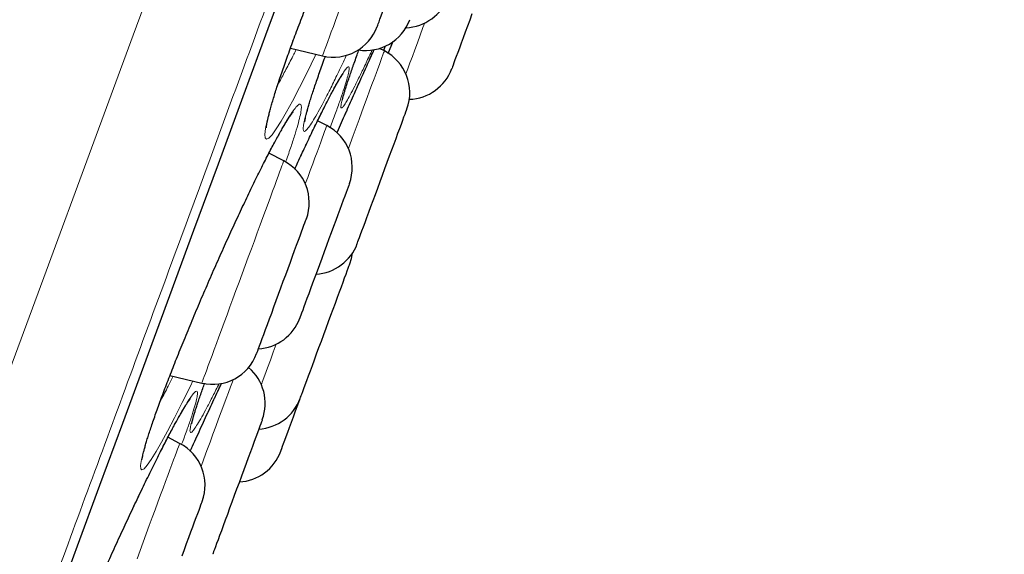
# Model space of a CAD drawing. Header units: millimetres. Extents: x 8 to 976, y 12 to 967.
# Tile 343 of 351: x 706.24 to 716.72, y 793.68 to 799.37. Entities that reach past the tile are written whole.
import ezdxf

# ---------------------------------------------------------------- set-up
doc = ezdxf.new("R2010")
doc.units = ezdxf.units.MM

msp = doc.modelspace()

# ---------------------------------------------------------------- linework, layer by layer
at = {"color": 7, "linetype": 'Continuous', "lineweight": 30}
for p, q in [((710.161, 799.016), (710.215, 799.145)), ((709.12, 799.07), (709.462, 798.99)), ((710.121, 799.043), (710.07, 799.069)), ((710.129, 799.094), (710.111, 799.048)), ((709.708, 798.375), (709.713, 798.387)), ((709.713, 798.387), (709.719, 798.4)), ((709.508, 798.247), (709.41, 798.298)), ((709.05, 797.871), (708.891, 797.952)), ((707.838, 795.587), (708.177, 795.507)), ((707.94, 794.864), (707.816, 794.929))]:
    msp.add_line(p, q, dxfattribs=at)
at = {"color": 252, "linetype": 'Continuous', "lineweight": 0}
for p, q in [((709.868, 798.735), (709.887, 798.777)), ((708.38, 795.49), (708.387, 795.504))]:
    msp.add_line(p, q, dxfattribs=at)
at = {"color": 252, "linetype": 'Continuous', "lineweight": 0, "flags": 128}
for points in [[(705.201, 793.124), (705.631, 794.287), (706.073, 795.487), (706.52, 796.698), (706.978, 797.94), (707.447, 799.21), (707.925, 800.506), (708.42, 801.85), (708.924, 803.215), (709.435, 804.599), (709.951, 806), (710.473, 807.414), (710.989, 808.814), (711.509, 810.221), (712.03, 811.634), (712.552, 813.049), (713.083, 814.49)], [(706.612, 793.124), (706.847, 793.76), (707.086, 794.408), (707.33, 795.07), (707.579, 795.743), (707.831, 796.428), (708.088, 797.124), (708.349, 797.831), (708.613, 798.547), (708.881, 799.274), (709.152, 800.009), (709.427, 800.753), (709.704, 801.505), (709.985, 802.265), (710.268, 803.032), (710.553, 803.805), (710.84, 804.585), (711.13, 805.37), (711.421, 806.16)], [(709.462, 798.99), (709.463, 798.992), (709.467, 799.001), (709.472, 799.017), (709.481, 799.039), (709.491, 799.068), (709.504, 799.103), (709.519, 799.144), (709.537, 799.192), (709.556, 799.244), (709.578, 799.302), (709.601, 799.366), (709.626, 799.433), (709.652, 799.505), (709.68, 799.581)], [(709.391, 799.006), (709.384, 798.991), (709.299, 798.814), (709.218, 798.652), (709.143, 798.508), (709.08, 798.393), (709.023, 798.295), (708.97, 798.211), (708.925, 798.15), (708.89, 798.114), (708.866, 798.103), (708.852, 798.116), (708.848, 798.154), (708.856, 798.216), (708.873, 798.302), (708.901, 798.411), (708.939, 798.539), (708.986, 798.687), (709.042, 798.852), (709.106, 799.033), (709.177, 799.226), (709.255, 799.43)], [(710.551, 799.34), (710.532, 799.29), (710.502, 799.208), (710.473, 799.129), (710.445, 799.053), (710.419, 798.982), (710.394, 798.914), (710.37, 798.851), (710.351, 798.798)], [(709.738, 798.003), (709.757, 798.054), (709.789, 798.141), (709.821, 798.227), (709.852, 798.311), (709.882, 798.393), (709.91, 798.471), (709.938, 798.546), (709.964, 798.617), (709.989, 798.683), (710.012, 798.745), (710.033, 798.802), (710.051, 798.853), (710.068, 798.899), (710.083, 798.939), (710.095, 798.972), (710.105, 799), (710.113, 799.02), (710.118, 799.034), (710.121, 799.042), (710.121, 799.043)], [(708.082, 795.529), (708.056, 795.475), (707.969, 795.298), (707.887, 795.136), (707.812, 794.993), (707.748, 794.876), (707.692, 794.778), (707.639, 794.693), (707.595, 794.631), (707.562, 794.594), (707.539, 794.582), (707.527, 794.594), (707.525, 794.63), (707.534, 794.691), (707.555, 794.776), (707.585, 794.882), (707.626, 795.009), (707.676, 795.155), (707.735, 795.318), (707.802, 795.497), (707.877, 795.689), (707.958, 795.891), (708.044, 796.101), (708.134, 796.317), (708.227, 796.534), (708.323, 796.752), (708.419, 796.968), (708.515, 797.178), (708.608, 797.379), (708.7, 797.571), (708.787, 797.748), (708.851, 797.877), (708.913, 797.996), (708.97, 798.104), (709.023, 798.199), (709.023, 798.199)], [(709.508, 798.247), (709.508, 798.247), (709.506, 798.241), (709.502, 798.229), (709.495, 798.21), (709.485, 798.185), (709.473, 798.153), (709.459, 798.115), (709.443, 798.071), (709.425, 798.021), (709.404, 797.965), (709.382, 797.905), (709.358, 797.839), (709.332, 797.77), (709.305, 797.696), (709.279, 797.626)], [(708.333, 795.929), (708.359, 796), (708.387, 796.074), (708.416, 796.152), (708.446, 796.234), (708.477, 796.317), (708.508, 796.403), (708.541, 796.491), (708.573, 796.58), (708.606, 796.669), (708.639, 796.758), (708.672, 796.847), (708.705, 796.936), (708.737, 797.022), (708.768, 797.107), (708.798, 797.189), (708.828, 797.269), (708.856, 797.345), (708.882, 797.418), (708.908, 797.486), (708.931, 797.55), (708.953, 797.609), (708.973, 797.662), (708.99, 797.71), (709.006, 797.752), (709.019, 797.788), (709.03, 797.818), (709.039, 797.841), (709.045, 797.858), (709.048, 797.868), (709.05, 797.871)], [(708.177, 795.507), (708.178, 795.508), (708.18, 795.515), (708.185, 795.528), (708.193, 795.549), (708.203, 795.575), (708.215, 795.609), (708.23, 795.648), (708.246, 795.694), (708.265, 795.745), (708.286, 795.801), (708.309, 795.863), (708.333, 795.929)], [(708.811, 795.489), (708.821, 795.517), (708.848, 795.591), (708.877, 795.669), (708.907, 795.75), (708.938, 795.834), (708.969, 795.92), (708.97, 795.92)], [(708.511, 795.544), (708.502, 795.52), (708.482, 795.465), (708.46, 795.406), (708.436, 795.342), (708.411, 795.273), (708.384, 795.2), (708.356, 795.124), (708.326, 795.044), (708.296, 794.961), (708.265, 794.876), (708.232, 794.789), (708.2, 794.701), (708.17, 794.619)], [(707.214, 793.678), (707.312, 793.893), (707.409, 794.103), (707.505, 794.304), (707.597, 794.496), (707.685, 794.675), (707.751, 794.805), (707.813, 794.925), (707.87, 795.033), (707.923, 795.13), (707.923, 795.13)], [(707.487, 793.635), (707.52, 793.724), (707.553, 793.814), (707.586, 793.902), (707.618, 793.989), (707.649, 794.075), (707.68, 794.158), (707.71, 794.238), (707.738, 794.316), (707.765, 794.389), (707.791, 794.459), (707.815, 794.524), (707.837, 794.584), (707.858, 794.64), (707.876, 794.689), (707.892, 794.733), (707.906, 794.771), (707.918, 794.803), (707.927, 794.828), (707.934, 794.847), (707.938, 794.859), (707.94, 794.864), (707.94, 794.864)]]:
    msp.add_lwpolyline(points, dxfattribs=at)
at = {"color": 7, "linetype": 'Continuous', "lineweight": 30, "flags": 128}
for points in [[(706.618, 793.136), (706.853, 793.772), (707.092, 794.42), (707.336, 795.081), (707.584, 795.754), (707.836, 796.438), (708.093, 797.134), (708.354, 797.84), (708.618, 798.556), (708.885, 799.282), (709.157, 800.017), (709.431, 800.761), (709.708, 801.512), (709.988, 802.272), (710.271, 803.038), (710.556, 803.811), (710.843, 804.59), (711.133, 805.374), (711.424, 806.163)], [(710.046, 799.303), (710.047, 799.306), (710.05, 799.315), (710.056, 799.33), (710.064, 799.352), (710.074, 799.38), (710.087, 799.414), (710.102, 799.454), (710.118, 799.499), (710.137, 799.549), (710.157, 799.603), (710.178, 799.662)], [(711.054, 799.436), (711.03, 799.369), (711.005, 799.304), (710.982, 799.241), (710.96, 799.181), (710.939, 799.125), (710.92, 799.073), (710.903, 799.025), (710.887, 798.983), (710.873, 798.946), (710.862, 798.915), (710.853, 798.89), (710.846, 798.872), (710.842, 798.86), (710.84, 798.854), (710.839, 798.854)], [(709.868, 797.088), (709.882, 797.126), (709.898, 797.169), (709.916, 797.217), (709.935, 797.269), (709.956, 797.326), (709.978, 797.386), (710.002, 797.449), (710.026, 797.515), (710.051, 797.582), (710.076, 797.651), (710.102, 797.72), (710.127, 797.789), (710.152, 797.858), (710.177, 797.925), (710.201, 797.99), (710.224, 798.052), (710.246, 798.111), (710.266, 798.166), (710.285, 798.217), (710.302, 798.264), (710.317, 798.305), (710.33, 798.34), (710.341, 798.37), (710.35, 798.394), (710.356, 798.411), (710.36, 798.421), (710.362, 798.425), (710.362, 798.425)], [(709.748, 797.63), (709.748, 797.629), (709.746, 797.623), (709.741, 797.61), (709.734, 797.591), (709.725, 797.565), (709.713, 797.534), (709.699, 797.496), (709.683, 797.453), (709.666, 797.405), (709.646, 797.353), (709.625, 797.296), (709.603, 797.236), (709.58, 797.173), (709.556, 797.107), (709.531, 797.04), (709.505, 796.971), (709.48, 796.902), (709.454, 796.833), (709.429, 796.764), (709.404, 796.697), (709.38, 796.632), (709.357, 796.57), (709.336, 796.511), (709.315, 796.456), (709.296, 796.405), (709.279, 796.358), (709.264, 796.317), (709.251, 796.282), (709.24, 796.252), (709.231, 796.228), (709.225, 796.211), (709.221, 796.201), (709.22, 796.197), (709.22, 796.197)], [(708.856, 796.076), (708.876, 796.131), (708.898, 796.19), (708.921, 796.252), (708.944, 796.317), (708.969, 796.384), (708.994, 796.452), (709.02, 796.521), (709.045, 796.591), (709.071, 796.659), (709.096, 796.727), (709.12, 796.793), (709.143, 796.856), (709.165, 796.916), (709.186, 796.973), (709.206, 797.026), (709.224, 797.074), (709.24, 797.118), (709.254, 797.155), (709.265, 797.187), (709.275, 797.213), (709.282, 797.233), (709.287, 797.246), (709.289, 797.253), (709.29, 797.253)], [(709.833, 796.992), (709.833, 796.993), (709.835, 796.999), (709.84, 797.012), (709.847, 797.031), (709.857, 797.057), (709.868, 797.088)], [(709.753, 796.776), (709.77, 796.833), (709.78, 796.889)], [(709.233, 795.367), (709.241, 795.388), (709.251, 795.416), (709.264, 795.449), (709.278, 795.488), (709.294, 795.533), (709.313, 795.582), (709.333, 795.636), (709.354, 795.693), (709.376, 795.755), (709.4, 795.819), (709.424, 795.885), (709.45, 795.953), (709.475, 796.022), (709.5, 796.091), (709.526, 796.16), (709.551, 796.228), (709.575, 796.294), (709.599, 796.358), (709.622, 796.42), (709.643, 796.478), (709.663, 796.532), (709.682, 796.582), (709.698, 796.627), (709.713, 796.666), (709.725, 796.7), (709.735, 796.728), (709.743, 796.75), (709.749, 796.765), (709.752, 796.774), (709.753, 796.776)], [(708.761, 795.82), (708.761, 795.82), (708.762, 795.824), (708.766, 795.834), (708.772, 795.851), (708.781, 795.874), (708.792, 795.903), (708.805, 795.939), (708.82, 795.979), (708.837, 796.025), (708.856, 796.076)], [(709.017, 794.78), (709.018, 794.783), (709.022, 794.793), (709.028, 794.81), (709.036, 794.833), (709.047, 794.862), (709.06, 794.897), (709.075, 794.938), (709.092, 794.984), (709.111, 795.035), (709.131, 795.09), (709.153, 795.148), (709.176, 795.21), (709.2, 795.275), (709.224, 795.342), (709.224, 795.343)], [(708.821, 795.116), (708.821, 795.115), (708.818, 795.108), (708.813, 795.094), (708.806, 795.074), (708.796, 795.047), (708.784, 795.015), (708.77, 794.976), (708.753, 794.932), (708.735, 794.884), (708.716, 794.83), (708.695, 794.773), (708.672, 794.712), (708.649, 794.649), (708.624, 794.583), (708.599, 794.515), (708.574, 794.446), (708.548, 794.377), (708.523, 794.308), (708.498, 794.24), (708.473, 794.173), (708.449, 794.109), (708.427, 794.047), (708.405, 793.988), (708.385, 793.934), (708.366, 793.883), (708.35, 793.838), (708.335, 793.798), (708.322, 793.763), (708.311, 793.734), (708.303, 793.712), (708.297, 793.696), (708.294, 793.686), (708.293, 793.684)], [(707.966, 793.666), (707.991, 793.733), (708.015, 793.799), (708.039, 793.861), (708.061, 793.921), (708.081, 793.977), (708.1, 794.029), (708.118, 794.077), (708.133, 794.119), (708.147, 794.155), (708.158, 794.186), (708.167, 794.211), (708.174, 794.229), (708.179, 794.241), (708.181, 794.246), (708.181, 794.247)]]:
    msp.add_lwpolyline(points, dxfattribs=at)
at = {"color": 7, "linetype": 'Continuous', "lineweight": 30}
for centre, radius, start, end in [((710.332, 799.789), 0.5, 272.2345, 339.7512), ((709.923, 799.547), 0.5, 260.9101, 339.7512), ((709.577, 799.476), 0.5, 256.7512, 339.7512), ((709.892, 798.598), 0.5, 339.7512, 62.7512), ((710.37, 799.027), 0.5, 271.9521, 339.7512), ((709.279, 797.803), 0.5, 339.7512, 62.7512), ((708.821, 797.426), 0.5, 339.7512, 62.7512), ((709.364, 797.165), 0.5, 273.3294, 339.7512), ((708.751, 796.37), 0.5, 273.3294, 339.7512), ((708.292, 795.993), 0.5, 256.7512, 339.7512), ((708.352, 795.29), 0.5, 339.7512, 49.6266), ((697.571, 799.655), 12.426, 339.6949, 339.8149), ((708.755, 795.516), 0.5, 273.3294, 339.7512), ((707.712, 794.42), 0.5, 339.7512, 62.7512), ((708.548, 794.953), 0.5, 273.3294, 339.7512)]:
    msp.add_arc(centre, radius, start, end, dxfattribs=at)
at = {"color": 252, "linetype": 'Continuous', "lineweight": 0}
for points, knots in [([(725.422, 844.404), (725.42, 844.398), (725.415, 844.386), (725.38, 844.291), (725.324, 844.138), (725.245, 843.923), (725.144, 843.65), (725.022, 843.32), (724.88, 842.934), (724.717, 842.492), (724.532, 841.991), (724.325, 841.431), (724.097, 840.812), (723.849, 840.139), (723.581, 839.412), (723.295, 838.638), (722.993, 837.82), (722.676, 836.959), (722.341, 836.053), (721.989, 835.098), (721.619, 834.094), (721.231, 833.042), (720.828, 831.951), (720.412, 830.823), (719.985, 829.666), (719.549, 828.484), (719.105, 827.279), (718.65, 826.048), (718.184, 824.783), (717.706, 823.488), (717.218, 822.164), (716.722, 820.821), (716.221, 819.463), (715.718, 818.1), (715.215, 816.734), (714.711, 815.369), (714.206, 813.999), (713.696, 812.618), (713.184, 811.228), (712.669, 809.833), (712.157, 808.444), (711.647, 807.062), (711.144, 805.7), (710.649, 804.359), (710.163, 803.041), (709.684, 801.741), (709.209, 800.454), (708.74, 799.182), (708.277, 797.928), (707.825, 796.703), (707.385, 795.509), (706.959, 794.355), (706.549, 793.242), (706.154, 792.172), (705.773, 791.14), (705.405, 790.143), (705.051, 789.182), (704.711, 788.261), (704.389, 787.387), (704.084, 786.561), (703.8, 785.791), (703.536, 785.076), (703.293, 784.417), (703.069, 783.811), (702.864, 783.255), (702.679, 782.751), (702.513, 782.303), (702.369, 781.913), (702.247, 781.582), (702.148, 781.313), (702.071, 781.105), (702.017, 780.958), (701.983, 780.865), (701.979, 780.854), (701.977, 780.848)], [0, 0, 0, 0, 0.014, 0.028, 0.042, 0.056, 0.0699999, 0.08375, 0.0975, 0.11125, 0.125, 0.139, 0.153, 0.167, 0.1809999, 0.1949999, 0.2087499, 0.2225, 0.23625, 0.25, 0.264, 0.278, 0.292, 0.306, 0.3199999, 0.33375, 0.3475, 0.36125, 0.375, 0.389, 0.4029999, 0.4169999, 0.4309999, 0.4449999, 0.4587499, 0.4725, 0.48625, 0.5, 0.5139999, 0.5279999, 0.542, 0.556, 0.5699999, 0.5837499, 0.5974999, 0.61125, 0.625, 0.639, 0.653, 0.6669999, 0.6809999, 0.6949999, 0.7087499, 0.7225, 0.73625, 0.75, 0.764, 0.778, 0.7919999, 0.8059999, 0.8199999, 0.8337499, 0.8475, 0.8612499, 0.875, 0.889, 0.903, 0.9169999, 0.9309999, 0.9449999, 0.9587499, 0.9724999, 0.98625, 1, 1, 1, 1]), ([(708.987, 798.686), (708.996, 798.701), (709.025, 798.753), (709.082, 798.86), (709.139, 798.969), (709.174, 799.039), (709.182, 799.056)], [0, 0, 0, 0, 0.150217, 0.517933, 0.886818, 1, 1, 1, 1]), ([(709.992, 799.055), (709.97, 799.008), (709.924, 798.908), (709.861, 798.778), (709.804, 798.663), (709.756, 798.57), (709.716, 798.501), (709.687, 798.455), (709.667, 798.433), (709.657, 798.437), (709.658, 798.465), (709.669, 798.517), (709.691, 798.594), (709.723, 798.693), (709.764, 798.813), (709.807, 798.935), (709.839, 799.022), (709.852, 799.056)], [0, 0, 0, 0, 0.062741, 0.131438, 0.200352, 0.26905, 0.337721, 0.406612, 0.475283, 0.544024, 0.612985, 0.681725, 0.750407, 0.819309, 0.887992, 0.956695, 1, 1, 1, 1]), ([(709.887, 798.777), (709.901, 798.809), (709.929, 798.872), (709.973, 798.968), (710, 799.027), (710.014, 799.058)], [0, 0, 0, 0, 0.319381, 0.638731, 1, 1, 1, 1]), ([(709.719, 799), (709.708, 798.976), (709.668, 798.89), (709.605, 798.76), (709.534, 798.615), (709.471, 798.493), (709.415, 798.389), (709.365, 798.303), (709.323, 798.238), (709.291, 798.197), (709.269, 798.181), (709.257, 798.19), (709.256, 798.223), (709.265, 798.282), (709.285, 798.363), (709.315, 798.467), (709.354, 798.592), (709.403, 798.738), (709.45, 798.87), (709.482, 798.958), (709.493, 798.987)], [0, 0, 0, 0, 0.024339, 0.084103, 0.143676, 0.198975, 0.254274, 0.314217, 0.374347, 0.43428, 0.493935, 0.553778, 0.61343, 0.673173, 0.733111, 0.792853, 0.852332, 0.911998, 0.971476, 1, 1, 1, 1]), ([(709.287, 798.044), (709.314, 798.1), (709.368, 798.212), (709.441, 798.363), (709.509, 798.499), (709.571, 798.617), (709.625, 798.716), (709.67, 798.792), (709.705, 798.844), (709.729, 798.872), (709.744, 798.875), (709.747, 798.854), (709.74, 798.808), (709.722, 798.739), (709.694, 798.646), (709.656, 798.533), (709.608, 798.398), (709.569, 798.294), (709.545, 798.231), (709.543, 798.224)], [0, 0, 0, 0, 0.0601194, 0.1204162, 0.180538, 0.2430837, 0.3058332, 0.3683808, 0.430808, 0.4934346, 0.5558647, 0.6183805, 0.6810967, 0.7436131, 0.8058824, 0.8683489, 0.9306145, 0.9930312, 1, 1, 1, 1]), ([(709.023, 798.199), (709.042, 798.233), (709.081, 798.301), (709.13, 798.377), (709.172, 798.435), (709.204, 798.47), (709.226, 798.481), (709.237, 798.467), (709.238, 798.428), (709.228, 798.366), (709.207, 798.28), (709.176, 798.173), (709.134, 798.043), (709.098, 797.937), (709.073, 797.87), (709.069, 797.858)], [0, 0, 0, 0, 0.0791255, 0.1584822, 0.2376095, 0.3204206, 0.4034965, 0.4863061, 0.5689006, 0.65176, 0.7343563, 0.8170267, 0.8999655, 0.9826348, 1, 1, 1, 1]), ([(709.708, 798.377), (709.71, 798.381), (709.714, 798.39), (709.718, 798.398), (709.72, 798.402)], [0, 0, 0, 0, 0.500538, 1, 1, 1, 1]), ([(709.167, 797.785), (709.185, 797.823), (709.226, 797.913), (709.265, 797.996), (709.287, 798.044)], [0, 0, 0, 0, 0.432705, 1, 1, 1, 1]), ([(707.734, 795.313), (707.74, 795.324), (707.77, 795.379), (707.816, 795.467), (707.857, 795.55), (707.872, 795.579)], [0, 0, 0, 0, 0.147493, 0.703188, 1, 1, 1, 1]), ([(708.362, 795.502), (708.339, 795.456), (708.292, 795.361), (708.23, 795.243), (708.176, 795.143), (708.13, 795.065), (708.094, 795.011), (708.069, 794.981), (708.054, 794.976), (708.049, 794.996), (708.056, 795.04), (708.073, 795.108), (708.1, 795.198), (708.139, 795.312), (708.175, 795.415), (708.201, 795.485), (708.208, 795.504)], [0, 0, 0, 0, 0.071007, 0.146388, 0.22142, 0.296691, 0.371718, 0.446885, 0.522293, 0.597459, 0.672296, 0.747369, 0.822205, 0.897081, 0.972198, 1, 1, 1, 1]), ([(708.054, 794.782), (708.068, 794.813), (708.107, 794.9), (708.17, 795.038), (708.243, 795.196), (708.313, 795.348), (708.358, 795.443), (708.38, 795.49)], [0, 0, 0, 0, 0.121459, 0.3406691, 0.5607319, 0.7807883, 1, 1, 1, 1]), ([(707.923, 795.13), (707.942, 795.164), (707.981, 795.234), (708.03, 795.313), (708.07, 795.373), (708.101, 795.41), (708.122, 795.424), (708.132, 795.413), (708.131, 795.377), (708.118, 795.317), (708.095, 795.235), (708.062, 795.13), (708.017, 795.003), (707.983, 794.909), (707.961, 794.853), (707.96, 794.852)], [0, 0, 0, 0, 0.08038, 0.160992, 0.241373, 0.325413, 0.409723, 0.493764, 0.577567, 0.661638, 0.745444, 0.82933, 0.913487, 0.99737, 1, 1, 1, 1])]:
    msp.add_open_spline(points, degree=3, knots=knots, dxfattribs=at)
at = {"color": 7, "linetype": 'Continuous', "lineweight": 30}
for points, knots in [([(708.865, 798.225), (708.865, 798.225), (708.865, 798.224), (708.865, 798.229), (708.866, 798.239), (708.868, 798.256), (708.872, 798.279), (708.879, 798.309), (708.887, 798.345), (708.898, 798.389), (708.911, 798.439), (708.927, 798.494), (708.946, 798.556), (708.966, 798.622), (708.989, 798.693), (709.015, 798.769), (709.042, 798.849), (709.071, 798.933), (709.102, 799.019), (709.134, 799.109), (709.168, 799.201), (709.204, 799.296), (709.242, 799.394), (709.281, 799.495), (709.321, 799.598), (709.363, 799.703), (709.406, 799.81), (709.45, 799.918), (709.495, 800.026), (709.54, 800.134), (709.585, 800.241), (709.63, 800.346), (709.675, 800.45), (709.72, 800.552), (709.764, 800.653), (709.809, 800.752), (709.853, 800.849), (709.897, 800.945), (709.941, 801.038), (709.984, 801.129), (710.026, 801.217), (710.067, 801.301), (710.106, 801.381), (710.144, 801.457), (710.181, 801.527), (710.216, 801.593), (710.248, 801.653), (710.273, 801.699), (710.297, 801.742), (710.32, 801.78), (710.345, 801.821), (710.366, 801.855), (710.385, 801.883), (710.4, 801.904), (710.411, 801.918), (710.418, 801.926), (710.421, 801.929), (710.42, 801.928), (710.42, 801.928)], [0, 0, 0, 0, 0.0036917, 0.0150896, 0.0279799, 0.0419525, 0.057282, 0.073746, 0.0911265, 0.1092119, 0.1278278, 0.1468312, 0.1661105, 0.1855759, 0.2051579, 0.2247926, 0.2444292, 0.2640199, 0.283537, 0.3029579, 0.3222189, 0.3415987, 0.3611862, 0.3809503, 0.4008606, 0.4208792, 0.4409719, 0.4610909, 0.4811851, 0.5012114, 0.5211314, 0.5409122, 0.5605294, 0.5799651, 0.5993064, 0.6188357, 0.6384975, 0.6582742, 0.6781439, 0.6980787, 0.718046, 0.7380113, 0.7579324, 0.777774, 0.7975024, 0.8170825, 0.8364803, 0.8552125, 0.8654087, 0.8842129, 0.9029073, 0.9213966, 0.9395362, 0.9571182, 0.9718804, 0.985352, 0.9973818, 1, 1, 1, 1]), ([(709.674, 798.517), (709.674, 798.517), (709.674, 798.517), (709.675, 798.524), (709.678, 798.536), (709.682, 798.554), (709.689, 798.579), (709.698, 798.611), (709.71, 798.65), (709.725, 798.695), (709.742, 798.746), (709.761, 798.802), (709.782, 798.863), (709.806, 798.929), (709.829, 798.993), (709.845, 799.037), (709.852, 799.056)], [0, 0, 0, 0, 0.033419, 0.084265, 0.142986, 0.208998, 0.281037, 0.357593, 0.437279, 0.519014, 0.602003, 0.685689, 0.769678, 0.853635, 0.937353, 1, 1, 1, 1]), ([(709.866, 798.732), (709.879, 798.759), (709.904, 798.817), (709.943, 798.901), (709.98, 798.983), (710.003, 799.033), (710.014, 799.058)], [0, 0, 0, 0, 0.234995, 0.496206, 0.758277, 1, 1, 1, 1]), ([(709.273, 798.288), (709.273, 798.288), (709.273, 798.287), (709.273, 798.291), (709.275, 798.299), (709.277, 798.315), (709.282, 798.336), (709.289, 798.364), (709.298, 798.4), (709.31, 798.441), (709.324, 798.49), (709.34, 798.544), (709.36, 798.604), (709.381, 798.669), (709.405, 798.738), (709.431, 798.813), (709.459, 798.891), (709.48, 798.95), (709.492, 798.983), (709.493, 798.987)], [0, 0, 0, 0, 0.006164, 0.047412, 0.09476, 0.146865, 0.204584, 0.266934, 0.33294, 0.401691, 0.472445, 0.544631, 0.617826, 0.691682, 0.765936, 0.84037, 0.914769, 0.988979, 1, 1, 1, 1]), ([(709.167, 797.784), (709.178, 797.809), (709.204, 797.865), (709.24, 797.942), (709.271, 798.009), (709.302, 798.074), (709.335, 798.144), (709.373, 798.223), (709.41, 798.298), (709.445, 798.37), (709.479, 798.437), (709.511, 798.5), (709.541, 798.558), (709.569, 798.61), (709.594, 798.657), (709.617, 798.698), (709.638, 798.733), (709.654, 798.76), (709.667, 798.78), (709.676, 798.793), (709.681, 798.8), (709.683, 798.803), (709.682, 798.802), (709.682, 798.802)], [0, 0, 0, 0, 0.044017, 0.100761, 0.143737, 0.173212, 0.229098, 0.285157, 0.341488, 0.398036, 0.454744, 0.511512, 0.568197, 0.624651, 0.680685, 0.736055, 0.790438, 0.843367, 0.888596, 0.930121, 0.966656, 0.999172, 1, 1, 1, 1]), ([(709.72, 798.402), (709.747, 798.465), (709.798, 798.58), (709.846, 798.687), (709.868, 798.735)], [0, 0, 0, 0, 0.547746, 1, 1, 1, 1]), ([(707.542, 794.694), (707.542, 794.694), (707.542, 794.693), (707.542, 794.697), (707.543, 794.706), (707.546, 794.722), (707.55, 794.743), (707.557, 794.772), (707.566, 794.807), (707.578, 794.85), (707.592, 794.898), (707.609, 794.952), (707.629, 795.012), (707.651, 795.077), (707.675, 795.148), (707.701, 795.222), (707.73, 795.301), (707.76, 795.383), (707.792, 795.468), (707.826, 795.557), (707.861, 795.648), (707.898, 795.742), (707.937, 795.838), (707.978, 795.938), (708.02, 796.041), (708.063, 796.145), (708.107, 796.251), (708.152, 796.358), (708.198, 796.466), (708.245, 796.573), (708.291, 796.68), (708.338, 796.785), (708.384, 796.89), (708.43, 796.992), (708.476, 797.092), (708.521, 797.191), (708.567, 797.289), (708.612, 797.385), (708.656, 797.478), (708.7, 797.57), (708.743, 797.658), (708.785, 797.743), (708.825, 797.823), (708.864, 797.9), (708.901, 797.972), (708.937, 798.039), (708.969, 798.1), (708.992, 798.14), (709.008, 798.169), (709.025, 798.199), (709.048, 798.238), (709.072, 798.279), (709.094, 798.315), (709.114, 798.344), (709.129, 798.366), (709.14, 798.381), (709.147, 798.389), (709.151, 798.393), (709.15, 798.393), (709.15, 798.393)], [0, 0, 0, 0, 0.002057, 0.013089, 0.025649, 0.039371, 0.054518, 0.070853, 0.088139, 0.106152, 0.124704, 0.143648, 0.162869, 0.182278, 0.201801, 0.221381, 0.240962, 0.2605, 0.279964, 0.299335, 0.318527, 0.337805, 0.357291, 0.376954, 0.39677, 0.416699, 0.436706, 0.456747, 0.476772, 0.496738, 0.516604, 0.536339, 0.555915, 0.575312, 0.594595, 0.614032, 0.633605, 0.653293, 0.673081, 0.692937, 0.712838, 0.732741, 0.75261, 0.772412, 0.792112, 0.811676, 0.831075, 0.848991, 0.852723, 0.862884, 0.881693, 0.900415, 0.918961, 0.937197, 0.954923, 0.969892, 0.983554, 0.995709, 1, 1, 1, 1]), ([(709.618, 798.17), (709.619, 798.173), (709.65, 798.244), (709.68, 798.312), (709.708, 798.377)], [0, 0, 0, 0, 0.04681, 1, 1, 1, 1]), ([(708.054, 794.782), (708.062, 794.8), (708.085, 794.852), (708.125, 794.938), (708.171, 795.04), (708.217, 795.14), (708.262, 795.236), (708.305, 795.33), (708.341, 795.406), (708.368, 795.463), (708.381, 795.491), (708.387, 795.504)], [0, 0, 0, 0, 0.066819, 0.202056, 0.337124, 0.47184, 0.606046, 0.739631, 0.872476, 0.937666, 1, 1, 1, 1]), ([(708.069, 795.071), (708.069, 795.071), (708.069, 795.07), (708.069, 795.074), (708.071, 795.083), (708.074, 795.098), (708.08, 795.12), (708.088, 795.149), (708.098, 795.184), (708.111, 795.226), (708.127, 795.273), (708.145, 795.326), (708.165, 795.385), (708.186, 795.444), (708.201, 795.485), (708.208, 795.504)], [0, 0, 0, 0, 0.012757, 0.067708, 0.13116, 0.20291, 0.281914, 0.366615, 0.455382, 0.546834, 0.639913, 0.733882, 0.8282, 0.922312, 1, 1, 1, 1]), ([(706.4, 791.642), (706.4, 791.642), (706.4, 791.642), (706.401, 791.647), (706.403, 791.657), (706.406, 791.673), (706.412, 791.697), (706.42, 791.727), (706.431, 791.763), (706.445, 791.806), (706.461, 791.856), (706.48, 791.911), (706.502, 791.972), (706.526, 792.037), (706.552, 792.108), (706.58, 792.182), (706.611, 792.261), (706.643, 792.343), (706.677, 792.429), (706.713, 792.517), (706.75, 792.608), (706.789, 792.702), (706.83, 792.799), (706.872, 792.899), (706.916, 793.001), (706.961, 793.106), (707.007, 793.211), (707.053, 793.318), (707.101, 793.425), (707.148, 793.532), (707.196, 793.638), (707.244, 793.743), (707.291, 793.847), (707.338, 793.948), (707.384, 794.048), (707.43, 794.147), (707.477, 794.244), (707.522, 794.34), (707.567, 794.433), (707.612, 794.524), (707.655, 794.612), (707.697, 794.696), (707.737, 794.777), (707.776, 794.853), (707.813, 794.924), (707.848, 794.991), (707.879, 795.049), (707.904, 795.093), (707.926, 795.134), (707.95, 795.175), (707.975, 795.218), (707.997, 795.255), (708.017, 795.286), (708.033, 795.31), (708.045, 795.327), (708.053, 795.338), (708.057, 795.343), (708.057, 795.343), (708.057, 795.343)], [0, 0, 0, 0, 0.00435, 0.01552, 0.02833, 0.042394, 0.057886, 0.074529, 0.092057, 0.110243, 0.128904, 0.147903, 0.167134, 0.186518, 0.205987, 0.22549, 0.24497, 0.264391, 0.28373, 0.302963, 0.322068, 0.341306, 0.360741, 0.380345, 0.400085, 0.41993, 0.439837, 0.459768, 0.479666, 0.499493, 0.519213, 0.538794, 0.558212, 0.577449, 0.596623, 0.615998, 0.635499, 0.655113, 0.674815, 0.694583, 0.714383, 0.734181, 0.753938, 0.773625, 0.793212, 0.812666, 0.83196, 0.847603, 0.857712, 0.87652, 0.895272, 0.913899, 0.932282, 0.95024, 0.965623, 0.979728, 0.992275, 1, 1, 1, 1])]:
    msp.add_open_spline(points, degree=3, knots=knots, dxfattribs=at)

doc.saveas('drawing.dxf')
